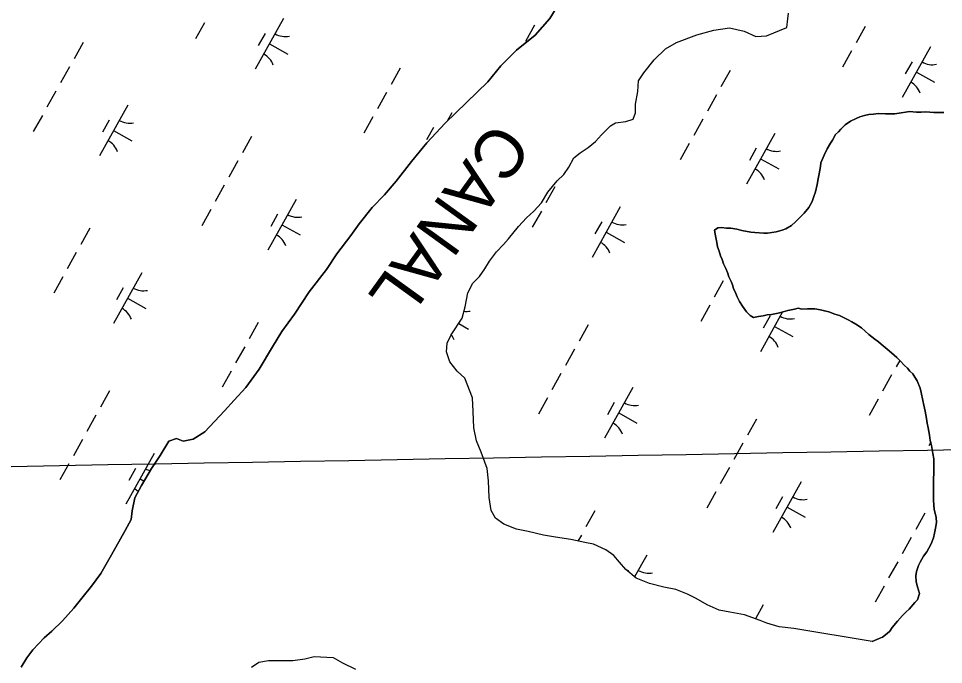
# Model space of a CAD drawing. Extents: x 3923531 to 3943530, y 207391 to 229799.
# Drawn here: x 3931749 to 3932547, y 217762 to 218319 of the extents above; entities that cross this region are included whole.
import ezdxf

# ---------------------------------------------------------------- set-up
doc = ezdxf.new("R2010")
doc.units = 0
for name, color, linetype in [('V-GRID-MAJR', 7, 'Continuous'), ('V-RIVR-IDEN', 7, 'Continuous'), ('V-TOPO-SHOR', 7, 'Continuous'), ('V-WETL-SWMP', 7, 'Continuous')]:
    doc.layers.add(name, color=color, linetype=linetype)

msp = doc.modelspace()

# ---------------------------------------------------------------- linework, layer by layer
at = {"layer": 'V-GRID-MAJR'}
msp.add_spline([(3929435.52, 217891.88), (3930329.23, 217907.73), (3935652.4, 218002.59), (3939803.52, 218077.1)], degree=3, dxfattribs=at)
at = {"layer": 'V-TOPO-SHOR'}
for points in [[(3932036.02, 218131.82), (3932043.24, 218141.84), (3932054.46, 218155.96), (3932065.06, 218166.93), (3932075.28, 218178.7), (3932088.31, 218195.57), (3932101.73, 218211.66), (3932117.53, 218228.71), (3932154.3, 218264.33), (3932165.33, 218278.06), (3932178.92, 218291.38), (3932195.08, 218304.46), (3932207.69, 218318.77), (3932216.34, 218332.93)], [(3932154.88, 217920.39), (3932153.61, 217931.09), (3932148.41, 217944.99), (3932144.56, 217954.92), (3932142.3, 217966.02), (3932141.66, 217980.27), (3932140.98, 217991.95), (3932134.51, 218008.95), (3932127.85, 218014.76), (3932121.32, 218022.82), (3932118.64, 218031.47), (3932119.04, 218039.03), (3932122.47, 218046.11), (3932132.12, 218060.46), (3932134.59, 218070.4), (3932136.9, 218082.48), (3932141.33, 218090.75), (3932146.93, 218096.43), (3932151.75, 218103.1), (3932155.58, 218109.79), (3932161.6, 218117.84), (3932167.79, 218124.1), (3932172.19, 218128.81), (3932180.62, 218139.6), (3932187.62, 218147.04), (3932194.01, 218152.71), (3932200.41, 218159.93), (3932206.01, 218169.25), (3932213.9, 218178.98), (3932219.85, 218184.42), (3932223.96, 218190.67), (3932228.39, 218198.73), (3932233.78, 218202.99), (3932240.79, 218207.67), (3932246.97, 218212.78), (3932252.18, 218218.47), (3932259.97, 218226.3), (3932264.35, 218228.83), (3932273.27, 218230.12), (3932279.62, 218232.03), (3932281.65, 218237.55), (3932281.73, 218245.07), (3932283.62, 218255.93), (3932284.31, 218265.02), (3932288.74, 218272.1), (3932297.75, 218283.08), (3932307.55, 218292.67), (3932317.1, 218298.11), (3932334.58, 218304.86), (3932349.06, 218308.66), (3932362.73, 218310.7), (3932375.36, 218307.8), (3932385.41, 218303.34), (3932394.71, 218303.84), (3932412.19, 218310.98), (3932413.06, 218318.49), (3932413.51, 218323.43)], [(3932359.47, 218103.43), (3932357.52, 218107.45), (3932356.35, 218111.06), (3932354.79, 218114.28), (3932353.63, 218118.29), (3932352.46, 218121.9), (3932351.71, 218125.91), (3932350.57, 218131.52), (3932349.81, 218136.33), (3932352.63, 218138.3), (3932355.84, 218138.66), (3932360.23, 218138.21), (3932363.83, 218138.18), (3932369.02, 218137.32), (3932373.41, 218136.08), (3932380.99, 218134.8), (3932384.58, 218134.36), (3932392.18, 218133.89), (3932395.38, 218133.85), (3932402.99, 218134.97), (3932408.2, 218136.52), (3932411.41, 218137.69), (3932416.24, 218140.43), (3932419.47, 218143.6), (3932421.9, 218145.98), (3932427.15, 218151.12), (3932431.2, 218155.88), (3932434.05, 218161.04), (3932435.29, 218165.43), (3932436.93, 218169.41), (3932438.2, 218175.8), (3932439.05, 218180.59), (3932439.89, 218184.98), (3932441.16, 218191.36), (3932441.59, 218194.56), (3932444.46, 218200.93), (3932446.91, 218206.5), (3932449.77, 218211.27), (3932451.39, 218214.05), (3932454.24, 218218.82), (3932456.67, 218221.19), (3932458.69, 218223.57), (3932462.32, 218227.13), (3932467.16, 218230.28), (3932471.98, 218232.63), (3932475.2, 218234.2), (3932479.21, 218235.36), (3932482.81, 218236.12), (3932486.81, 218236.48), (3932490.82, 218236.84), (3932497.21, 218236.77), (3932501.61, 218236.73), (3932505.21, 218236.69), (3932510.82, 218237.43), (3932514.42, 218238.19), (3932518.03, 218238.55), (3932524.02, 218238.09), (3932528.02, 218238.05), (3932532.02, 218238.41), (3932538.81, 218237.94), (3932543.21, 218237.89), (3932547.61, 218237.85)], [(3931751.84, 217759.88), (3931756.67, 217767.94), (3931761.69, 217774.61), (3931771.68, 217784.99), (3931778.08, 217790.86), (3931787.27, 217799.67), (3931797.27, 217810.64), (3931804.09, 217819.28), (3931812.5, 217829.67), (3931820.33, 217840.48), (3931827.38, 217852.67), (3931833.43, 217863.09), (3931841.29, 217877.45), (3931846.73, 217887.08), (3931847.6, 217894.4), (3931849.7, 217905.85), (3931855.54, 217916.27), (3931864, 217931.02), (3931871.63, 217942.22), (3931879.08, 217954.61), (3931885.83, 217956.91), (3931891.54, 217954.48), (3931900.07, 217956.17), (3931910.03, 217962.6), (3931927.23, 217980.82), (3931935.43, 217990.03), (3931945.64, 218000.8), (3931956.88, 218016.52), (3931968.55, 218035.78), (3931976.6, 218049.15), (3931987.44, 218063.88), (3932000.1, 218083.33), (3932014.94, 218102.56), (3932023.98, 218115.92), (3932036.02, 218131.82)], [(3932485.71, 217781.82), (3932491.73, 217784.55), (3932494.54, 217785.72), (3932498.58, 217788.88), (3932501, 217790.85), (3932503.03, 217794.03), (3932507.49, 217799.58), (3932511.93, 217804.34), (3932515.17, 217807.5), (3932517.59, 217809.88), (3932522.44, 217815.43), (3932524.87, 217817.8), (3932526.53, 217823.38), (3932524.98, 217829), (3932523.83, 217833.4), (3932523.48, 217838.61), (3932523.92, 217842.2), (3932525.58, 217847.39), (3932527.2, 217850.17), (3932530.06, 217855.33), (3932532.9, 217859.3), (3932534.53, 217862.49), (3932536.56, 217866.07), (3932538.62, 217871.24), (3932539.46, 217875.23), (3932540.3, 217879.62), (3932541.16, 217884.41), (3932540.8, 217888.82), (3932539.27, 217896.03), (3932538.91, 217899.23), (3932538.56, 217904.04), (3932538.6, 217907.63), (3932538.63, 217910.83), (3932538.7, 217917.63), (3932538.75, 217922.43), (3932538.79, 217926.83), (3932538.87, 217934.02), (3932538.92, 217939.22), (3932538.17, 217944.03), (3932537.04, 217950.84), (3932535.89, 217955.25), (3932535.14, 217959.65), (3932534, 217966.06), (3932533.24, 217970.07), (3932532.49, 217974.08), (3932531.35, 217980.49), (3932530.21, 217985.7), (3932529.45, 217989.7), (3932527.92, 217996.52), (3932527.16, 218000.12), (3932524.42, 218006.55), (3932522.46, 218009.77), (3932520.89, 218012.59), (3932518.11, 218015.02), (3932516.14, 218017.43), (3932513.77, 218019.86), (3932509.81, 218023.9), (3932507.04, 218026.73), (3932504.66, 218028.75), (3932500.3, 218032.4), (3932493.56, 218038.06), (3932491.18, 218040.09), (3932488, 218042.52), (3932482.85, 218046.57), (3932479.68, 218049.4), (3932476.51, 218052.24), (3932471.74, 218055.48), (3932468.17, 218057.52), (3932464.98, 218059.15), (3932461.01, 218061.19), (3932457.43, 218062.83), (3932453.44, 218064.07), (3932448.26, 218066.12), (3932444.67, 218066.96), (3932441.08, 218067.8), (3932436.29, 218068.65), (3932429.89, 218068.71), (3932425.09, 218068.36), (3932421.9, 218069.2), (3932418.69, 218068.43), (3932413.08, 218067.29), (3932409.07, 218066.13), (3932404.66, 218064.98), (3932399.05, 218063.83), (3932395.05, 218063.48), (3932391.84, 218062.71), (3932387.83, 218061.95), (3932383.43, 218061.2), (3932380.65, 218062.82), (3932377.48, 218066.06), (3932373.93, 218070.89), (3932371.17, 218074.92), (3932369.21, 218078.94), (3932368.05, 218081.75), (3932366.09, 218086.17), (3932365.33, 218089.38), (3932364.15, 218092.19), (3932362.2, 218096.21), (3932361.03, 218099.82), (3932359.47, 218103.43)], [(3932485.71, 217781.82), (3932418.27, 217793.03), (3932405.42, 217794.55), (3932394.77, 217797.82), (3932389.06, 217800.06), (3932375.66, 217804.94), (3932363.02, 217807.25), (3932353.74, 217808.93), (3932343.3, 217813.39), (3932333.86, 217819.03), (3932326.38, 217822.86), (3932316.53, 217826.73), (3932306.07, 217828.81), (3932293.64, 217831.91), (3932282.21, 217836.38), (3932273.19, 217843.99), (3932267.71, 217850.38), (3932262.83, 217855.97), (3932256.15, 217860.98), (3932245.32, 217865.84), (3932238.01, 217867.11), (3932225.78, 217869.8), (3932212.74, 217871.72), (3932202.27, 217873.61), (3932189.05, 217876.71), (3932178.98, 217878.8), (3932168.15, 217883.06), (3932160.88, 217888.08), (3932157.19, 217894.85), (3932155.33, 217905.94), (3932154.88, 217920.39)], [(3931950.25, 217759.89), (3931956.82, 217763.98), (3931965.15, 217765.67), (3931978.2, 217765.54), (3931985.92, 217765.46), (3931996.42, 217766.93), (3932004.55, 217769.02), (3932020.76, 217768.06), (3932028.82, 217763.43), (3932040.05, 217758.17)]]:
    msp.add_lwpolyline(points, dxfattribs=at)
at = {"layer": 'V-WETL-SWMP'}
for p, q in [((3932216.34, 218332.93), (3932207.69, 218318.77)), ((3931909.98, 218315.17), (3931902.18, 218301.2)), ((3931978.07, 218318.71), (3931953.68, 218275.06)), ((3932207.69, 218318.77), (3932195.08, 218304.46)), ((3932194.52, 218313.09), (3932186.72, 218299.12)), ((3932479.72, 218311.84), (3932471.91, 218297.87)), ((3931962.07, 218305.89), (3931956.21, 218295.41)), ((3932195.08, 218304.46), (3932178.92, 218291.38)), ((3931805.11, 218298.16), (3931797.31, 218284.19)), ((3931965.87, 218296.88), (3931981.59, 218288.11)), ((3932178.92, 218291.38), (3932165.33, 218278.06)), ((3932468.01, 218290.88), (3932460.21, 218276.92)), ((3932536.1, 218294.42), (3932511.72, 218250.77)), ((3931793.41, 218277.2), (3931785.6, 218263.24)), ((3932078.6, 218275.95), (3932070.8, 218261.98)), ((3932165.33, 218278.06), (3932154.3, 218264.33)), ((3932520.1, 218281.6), (3932514.25, 218271.12)), ((3932363.15, 218273.87), (3932355.34, 218259.9)), ((3932523.91, 218272.6), (3932539.62, 218263.82)), ((3932154.3, 218264.33), (3932117.54, 218228.71)), ((3931781.7, 218256.25), (3931773.9, 218242.28)), ((3932066.9, 218255), (3932059.09, 218241.03)), ((3932351.44, 218252.92), (3932343.64, 218238.95)), ((3931843.66, 218244.06), (3931819.28, 218200.41)), ((3931770, 218235.3), (3931762.19, 218221.33)), ((3932123.28, 218237.59), (3932119.25, 218230.36)), ((3931827.66, 218231.24), (3931821.81, 218220.76)), ((3932055.19, 218234.05), (3932047.39, 218220.08)), ((3932117.54, 218228.71), (3932101.73, 218211.66)), ((3932339.74, 218231.96), (3932331.93, 218217.99)), ((3931831.47, 218222.24), (3931847.18, 218213.46)), ((3932107.28, 218224.76), (3932101.43, 218214.29)), ((3932401.7, 218219.77), (3932377.31, 218176.12)), ((3931950.33, 218217.03), (3931942.52, 218203.06)), ((3932101.73, 218211.66), (3932088.31, 218195.57)), ((3932328.03, 218211.01), (3932320.23, 218197.04)), ((3932385.69, 218206.95), (3932379.84, 218196.47)), ((3931938.62, 218196.08), (3931930.82, 218182.11)), ((3932088.31, 218195.57), (3932075.28, 218178.7)), ((3932389.5, 218197.95), (3932405.22, 218189.17)), ((3932216.07, 218180.96), (3932216.01, 218180.86)), ((3931926.92, 218175.13), (3931919.11, 218161.16)), ((3932075.28, 218178.7), (3932065.06, 218166.93)), ((3932212.11, 218173.88), (3932204.31, 218159.91)), ((3932065.06, 218166.93), (3932054.47, 218155.96)), ((3931988.88, 218162.94), (3931964.49, 218119.29)), ((3932054.47, 218155.96), (3932043.24, 218141.84)), ((3932268.49, 218156.46), (3932244.11, 218112.81)), ((3931915.21, 218154.17), (3931907.41, 218140.21)), ((3931972.87, 218150.11), (3931967.02, 218139.64)), ((3932200.41, 218152.92), (3932192.6, 218138.96)), ((3931976.68, 218141.11), (3931992.4, 218132.33)), ((3932043.24, 218141.84), (3932036.02, 218131.82)), ((3932252.49, 218143.64), (3932246.64, 218133.16)), ((3931811, 218137.99), (3931803.19, 218124.02)), ((3932036.02, 218131.82), (3932023.98, 218115.92)), ((3932256.3, 218134.64), (3932272.02, 218125.86)), ((3931799.29, 218117.04), (3931791.49, 218103.07)), ((3932023.98, 218115.92), (3932014.94, 218102.56)), ((3931855.67, 218099.63), (3931831.29, 218055.98)), ((3932014.94, 218102.56), (3932000.1, 218083.33)), ((3931787.59, 218096.09), (3931779.78, 218082.12)), ((3932357.33, 218092.75), (3932349.52, 218078.78)), ((3931839.67, 218086.8), (3931833.82, 218076.33)), ((3932000.1, 218083.33), (3931987.44, 218063.88)), ((3931843.48, 218077.8), (3931859.2, 218069.02)), ((3932345.62, 218071.8), (3932337.82, 218057.83)), ((3931987.44, 218063.88), (3931976.6, 218049.15)), ((3932408.48, 218065.97), (3932389.32, 218031.69)), ((3932397.71, 218062.51), (3932391.85, 218052.04)), ((3931956.21, 218056.87), (3931948.41, 218042.9)), ((3932129.1, 218055.97), (3932137.61, 218051.21)), ((3932240.75, 218054.78), (3932232.95, 218040.81)), ((3932401.52, 218053.51), (3932417.23, 218044.73)), ((3931976.6, 218049.15), (3931968.55, 218035.78)), ((3931944.51, 218035.92), (3931936.7, 218021.95)), ((3931968.55, 218035.78), (3931956.88, 218016.51)), ((3932229.05, 218033.83), (3932221.24, 218019.86)), ((3932509.54, 218024.17), (3932506.44, 218018.61)), ((3931932.8, 218014.96), (3931925, 218001)), ((3931956.88, 218016.51), (3931945.64, 218000.8)), ((3932217.34, 218012.88), (3932209.54, 217998.91)), ((3932502.54, 218011.63), (3932494.74, 217997.66)), ((3931827.93, 217997.95), (3931820.13, 217983.98)), ((3931945.64, 218000.8), (3931935.44, 217990.03)), ((3932279.3, 218000.69), (3932254.92, 217957.04)), ((3931935.44, 217990.03), (3931927.23, 217980.82)), ((3932205.64, 217991.93), (3932197.83, 217977.96)), ((3932263.3, 217987.87), (3932257.45, 217977.39)), ((3932490.83, 217990.67), (3932483.03, 217976.71)), ((3931927.23, 217980.82), (3931910.03, 217962.6)), ((3931816.23, 217976.99), (3931808.42, 217963.03)), ((3932267.11, 217978.87), (3932282.82, 217970.09)), ((3932385.97, 217973.66), (3932378.16, 217959.69)), ((3931804.52, 217956.04), (3931796.72, 217942.07)), ((3931885.83, 217956.91), (3931879.08, 217954.61)), ((3931891.54, 217954.48), (3931885.83, 217956.91)), ((3931900.07, 217956.17), (3931891.54, 217954.48)), ((3931910.03, 217962.6), (3931900.07, 217956.17)), ((3931879.08, 217954.61), (3931871.63, 217942.22)), ((3932374.26, 217952.71), (3932366.46, 217938.74)), ((3932536.29, 217953.71), (3932534.54, 217950.56)), ((3931866.48, 217943.85), (3931842.1, 217900.2)), ((3931871.63, 217942.22), (3931864, 217931.02)), ((3931792.82, 217935.09), (3931785.01, 217921.12)), ((3932362.56, 217931.75), (3932354.75, 217917.79)), ((3931850.48, 217931.03), (3931844.63, 217920.55)), ((3931864, 217931.02), (3931855.54, 217916.27)), ((3931855.54, 217916.27), (3931849.69, 217905.85)), ((3931854.29, 217922.03), (3931857.74, 217920.1)), ((3932424.52, 217919.57), (3932400.13, 217875.92)), ((3932350.85, 217910.8), (3932343.05, 217896.83)), ((3931849.69, 217905.85), (3931847.6, 217894.4)), ((3932408.51, 217906.74), (3932402.66, 217896.27)), ((3931847.6, 217894.4), (3931846.73, 217887.09)), ((3932246.64, 217894.62), (3932238.83, 217880.65)), ((3932412.32, 217897.74), (3932428.04, 217888.96)), ((3932531.18, 217892.53), (3932523.38, 217878.57)), ((3931846.73, 217887.09), (3931841.29, 217877.45)), ((3931841.29, 217877.45), (3931833.43, 217863.09)), ((3932234.93, 217873.67), (3932232.01, 217868.43)), ((3932519.48, 217871.58), (3932511.67, 217857.61)), ((3931833.43, 217863.09), (3931827.38, 217852.67)), ((3931827.38, 217852.67), (3931820.33, 217840.47)), ((3932291.32, 217856.25), (3932280.85, 217837.52)), ((3932507.77, 217850.63), (3932499.97, 217836.66)), ((3931820.33, 217840.47), (3931812.5, 217829.67)), ((3932275.31, 217843.43), (3932274.85, 217842.59)), ((3931812.5, 217829.67), (3931804.09, 217819.28)), ((3932496.07, 217829.68), (3932488.26, 217815.71)), ((3931804.09, 217819.28), (3931797.27, 217810.64)), ((3932391.85, 217813.49), (3932385.14, 217801.49)), ((3931797.27, 217810.64), (3931787.27, 217799.67)), ((3931787.27, 217799.67), (3931778.08, 217790.86)), ((3931778.08, 217790.86), (3931771.69, 217784.99)), ((3931771.69, 217784.99), (3931761.69, 217774.61)), ((3931761.69, 217774.61), (3931756.67, 217767.94)), ((3931756.67, 217767.94), (3931751.84, 217759.88))]:
    msp.add_line(p, q, dxfattribs=at)
for points in [[(3932485.71, 217781.82), (3932418.26, 217793.03), (3932405.42, 217794.55), (3932394.77, 217797.82), (3932389.06, 217800.06), (3932375.66, 217804.95), (3932363.02, 217807.25), (3932353.74, 217808.93), (3932343.3, 217813.39), (3932333.86, 217819.03), (3932326.38, 217822.86), (3932316.53, 217826.73), (3932306.07, 217828.81), (3932293.64, 217831.91), (3932282.21, 217836.38), (3932273.19, 217843.99), (3932267.71, 217850.38), (3932262.83, 217855.97), (3932256.15, 217860.98), (3932245.32, 217865.84), (3932238.01, 217867.11), (3932225.78, 217869.8), (3932212.74, 217871.72), (3932202.27, 217873.61), (3932189.05, 217876.71), (3932178.98, 217878.79), (3932168.15, 217883.06), (3932160.88, 217888.08), (3932157.19, 217894.85), (3932155.33, 217905.94), (3932154.88, 217920.39), (3932153.61, 217931.09), (3932148.41, 217944.99), (3932144.56, 217954.92), (3932142.3, 217966.02), (3932141.66, 217980.27), (3932140.98, 217991.95), (3932134.51, 218008.95), (3932127.85, 218014.76), (3932121.32, 218022.82), (3932118.64, 218031.47), (3932119.04, 218039.03), (3932122.47, 218046.11), (3932132.12, 218060.45), (3932134.6, 218070.4), (3932136.9, 218082.48), (3932141.33, 218090.75), (3932146.93, 218096.43), (3932151.75, 218103.1), (3932155.58, 218109.79), (3932161.6, 218117.84), (3932167.79, 218124.1), (3932172.19, 218128.81), (3932180.62, 218139.6), (3932187.62, 218147.05), (3932194.01, 218152.71), (3932200.41, 218159.93), (3932206.01, 218169.25), (3932213.9, 218178.98), (3932219.85, 218184.42), (3932223.96, 218190.67), (3932228.39, 218198.73), (3932233.78, 218202.99), (3932240.79, 218207.66), (3932246.97, 218212.78), (3932252.18, 218218.47), (3932259.97, 218226.3), (3932264.35, 218228.83), (3932273.27, 218230.12), (3932279.62, 218232.03), (3932281.65, 218237.55), (3932281.73, 218245.07), (3932283.62, 218255.93), (3932284.31, 218265.02), (3932288.74, 218272.1), (3932297.75, 218283.08), (3932307.55, 218292.67), (3932317.1, 218298.11), (3932334.58, 218304.86), (3932349.06, 218308.66), (3932362.73, 218310.7), (3932375.36, 218307.8), (3932385.41, 218303.34), (3932394.71, 218303.84), (3932412.19, 218310.98), (3932413.06, 218318.49), (3932413.51, 218323.43)], [(3932547.61, 218237.85), (3932543.21, 218237.89), (3932538.81, 218237.94), (3932532.02, 218238.41), (3932528.02, 218238.05), (3932524.02, 218238.09), (3932518.03, 218238.55), (3932514.42, 218238.19), (3932510.82, 218237.43), (3932505.21, 218236.69), (3932501.61, 218236.73), (3932497.21, 218236.77), (3932490.82, 218236.84), (3932486.81, 218236.48), (3932482.81, 218236.12), (3932479.21, 218235.36), (3932475.19, 218234.2), (3932471.98, 218232.63), (3932467.16, 218230.28), (3932462.32, 218227.13), (3932458.69, 218223.57), (3932456.66, 218221.19), (3932454.24, 218218.82), (3932451.39, 218214.05), (3932449.76, 218211.27), (3932446.92, 218206.5), (3932444.46, 218200.93), (3932441.59, 218194.56), (3932441.16, 218191.36), (3932439.89, 218184.98), (3932439.05, 218180.59), (3932438.2, 218175.8), (3932436.93, 218169.41), (3932435.29, 218165.43), (3932434.05, 218161.05), (3932431.2, 218155.88), (3932427.15, 218151.12), (3932421.9, 218145.98), (3932419.47, 218143.6), (3932416.24, 218140.43), (3932411.41, 218137.69), (3932408.2, 218136.52), (3932402.99, 218134.97), (3932395.38, 218133.85), (3932392.18, 218133.89), (3932384.58, 218134.36), (3932380.99, 218134.8), (3932373.41, 218136.08), (3932369.02, 218137.33), (3932363.83, 218138.18), (3932360.23, 218138.22), (3932355.84, 218138.66), (3932352.64, 218138.29), (3932349.81, 218136.32), (3932350.56, 218131.52), (3932351.71, 218125.91), (3932352.46, 218121.9), (3932353.63, 218118.29), (3932354.79, 218114.28), (3932356.35, 218111.06), (3932357.51, 218107.45), (3932359.47, 218103.43), (3932361.03, 218099.82), (3932362.2, 218096.21), (3932364.15, 218092.19), (3932365.33, 218089.38), (3932366.09, 218086.17), (3932368.04, 218081.75)], [(3932368.04, 218081.75), (3932369.22, 218078.94), (3932371.17, 218074.92), (3932373.93, 218070.89), (3932377.48, 218066.06), (3932380.65, 218062.83), (3932383.43, 218061.2), (3932387.83, 218061.95), (3932391.84, 218062.71), (3932395.05, 218063.48), (3932399.05, 218063.83), (3932404.66, 218064.98), (3932409.07, 218066.13), (3932413.08, 218067.29), (3932418.69, 218068.43), (3932421.9, 218069.2), (3932425.09, 218068.36), (3932429.89, 218068.71), (3932436.29, 218068.65), (3932441.08, 218067.8), (3932444.67, 218066.96), (3932448.26, 218066.12), (3932453.44, 218064.07), (3932457.42, 218062.83), (3932461.01, 218061.19), (3932464.98, 218059.15), (3932468.17, 218057.52), (3932471.74, 218055.48), (3932476.51, 218052.24), (3932479.68, 218049.4), (3932482.85, 218046.57), (3932488.01, 218042.52), (3932491.18, 218040.09), (3932493.56, 218038.06), (3932500.3, 218032.4), (3932504.66, 218028.75), (3932507.04, 218026.73), (3932509.81, 218023.9), (3932513.76, 218019.86), (3932516.14, 218017.43), (3932518.11, 218015.02), (3932520.89, 218012.59), (3932522.46, 218009.77), (3932524.42, 218006.55), (3932527.16, 218000.12), (3932527.92, 217996.52), (3932529.45, 217989.71), (3932530.21, 217985.7), (3932531.35, 217980.49), (3932532.48, 217974.08), (3932533.24, 217970.07), (3932534, 217966.06), (3932535.14, 217959.65), (3932535.89, 217955.25), (3932537.04, 217950.84), (3932538.17, 217944.03), (3932538.92, 217939.22), (3932538.87, 217934.02), (3932538.79, 217926.83), (3932538.75, 217922.43), (3932538.7, 217917.63), (3932538.63, 217910.83), (3932538.6, 217907.63), (3932538.56, 217904.03), (3932538.91, 217899.23), (3932539.27, 217896.03), (3932540.8, 217888.82), (3932541.15, 217884.41), (3932540.3, 217879.62), (3932539.46, 217875.23), (3932538.62, 217871.24), (3932536.56, 217866.07), (3932534.53, 217862.49), (3932532.9, 217859.3), (3932530.06, 217855.33), (3932527.2, 217850.17), (3932525.58, 217847.38), (3932523.92, 217842.2), (3932523.48, 217838.61), (3932523.83, 217833.41), (3932524.98, 217828.99), (3932526.53, 217823.38), (3932524.87, 217817.8), (3932522.45, 217815.43), (3932517.59, 217809.88), (3932515.17, 217807.5), (3932511.93, 217804.34), (3932507.48, 217799.58), (3932503.03, 217794.03), (3932501, 217790.85), (3932498.58, 217788.88), (3932494.54, 217785.72), (3932491.73, 217784.55), (3932485.71, 217781.82)], [(3931950.25, 217759.89), (3931956.82, 217763.98), (3931965.15, 217765.67), (3931978.2, 217765.54), (3931985.92, 217765.46), (3931996.42, 217766.93), (3932004.55, 217769.02), (3932020.76, 217768.06), (3932028.82, 217763.43), (3932040.05, 217758.17)]]:
    msp.add_lwpolyline(points, dxfattribs=at)
for centre, start, end in [((3931979.55, 218320.88), 240.03808, 281.58174), ((3931952.61, 218272.66), 20.03808, 61.58174), ((3932537.59, 218296.59), 240.03808, 281.58174), ((3932510.64, 218248.37), 20.03808, 61.58174), ((3931845.15, 218246.24), 240.03808, 281.58174), ((3931818.21, 218198.01), 20.03808, 61.58174), ((3932403.18, 218221.95), 240.03808, 281.58174), ((3932376.24, 218173.72), 20.03808, 61.58174), ((3931990.36, 218165.11), 240.03808, 281.58174), ((3932269.98, 218158.63), 240.03808, 281.58174), ((3931963.42, 218116.88), 20.03808, 61.58174), ((3932243.04, 218110.41), 20.03808, 61.58174), ((3931857.16, 218101.8), 240.03808, 281.58174), ((3931830.22, 218053.57), 20.03808, 61.58174), ((3932135.58, 218083.99), 263.62162, 281.58174), ((3932415.19, 218077.51), 240.03808, 281.58174), ((3932108.63, 218035.76), 20.03808, 37.17792), ((3932388.25, 218029.28), 20.03808, 61.58174), ((3932280.79, 218002.86), 240.03808, 281.58174), ((3932253.85, 217954.64), 20.03808, 61.58174), ((3931867.97, 217946.03), 240.03808, 253.35716), ((3931841.03, 217897.8), 48.85526, 61.58174), ((3932426, 217921.74), 240.03808, 281.58174), ((3932399.06, 217873.51), 20.03808, 61.58174), ((3932292.8, 217858.43), 240.03808, 281.58174)]:
    msp.add_arc(centre, 17.62, start, end, dxfattribs=at)

# ---------------------------------------------------------------- texts
at = {"layer": 'V-RIVR-IDEN'}
msp.add_text('CANAL', height=42, rotation=234.16602, dxfattribs=at).set_placement((3932159.51, 218231.91))

doc.saveas('drawing.dxf')
